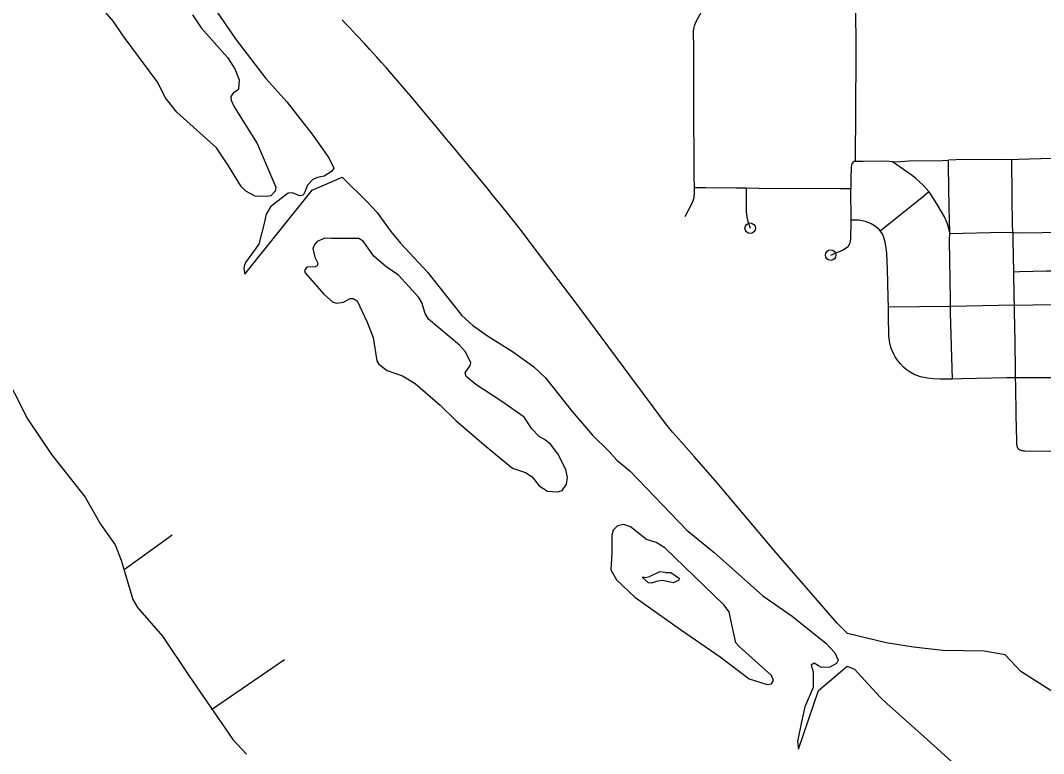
# Model space of a CAD drawing. Extents: x -19 to 366, y -4 to 359.
# Drawn here: x 153.543 to 154.466, y 192.207 to 192.869 of the extents above; entities that cross this region are included whole.
import ezdxf

# ---------------------------------------------------------------- set-up
doc = ezdxf.new("R2010")
doc.units = 0
for name, color, linetype in [('Level 33', 7, 'Continuous'), ('Level 60', 7, 'Continuous'), ('Level 9', 7, 'Continuous')]:
    doc.layers.add(name, color=color, linetype=linetype)

msp = doc.modelspace()

# ---------------------------------------------------------------- linework, layer by layer
at = {"layer": 'Level 33'}
for points in [[(154.15061, 192.71766), (154.15049, 192.72803), (154.15016, 192.79852), (154.14999, 192.84712), (154.14987, 192.85503), (154.14995, 192.85877), (154.15018, 192.86129), (154.1507, 192.86369), (154.15192, 192.86703), (154.17108, 192.90269), (154.17191, 192.9043), (154.17215, 192.90491)], [(154.29596, 192.74151), (154.29656, 192.83624), (154.2963, 192.88693), (154.29702, 192.89212)], [(154.28863, 192.31559), (154.27953, 192.32484), (154.22262, 192.39051), (154.17115, 192.45149), (154.15031, 192.47535), (154.13903, 192.48804), (154.13089, 192.49726), (154.12375, 192.50634), (154.11339, 192.52014), (154.09432, 192.54588), (154.07357, 192.57374), (154.05861, 192.59375), (154.0448, 192.61229), (154.02766, 192.63505), (154.00442, 192.66589), (154.00154, 192.66966), (153.99646, 192.67634), (153.99129, 192.68303), (153.98663, 192.68896), (153.98208, 192.69467), (153.97667, 192.70137), (153.97249, 192.7065), (153.96826, 192.71163), (153.96418, 192.71661), (153.94678, 192.73772), (153.94221, 192.74332), (153.93115, 192.75677), (153.92712, 192.76167), (153.91476, 192.77658), (153.91115, 192.78093), (153.89471, 192.80022), (153.89056, 192.80508), (153.87963, 192.81804), (153.87585, 192.82242), (153.87257, 192.82616), (153.86843, 192.8308), (153.86421, 192.83552), (153.85765, 192.8428), (153.85326, 192.84766), (153.84565, 192.85574), (153.84235, 192.85917), (153.83947, 192.86217), (153.83602, 192.86579), (153.83289, 192.8691)], [(154.49428, 192.74721), (154.48797, 192.7459), (154.48394, 192.74521), (154.47831, 192.74443), (154.47294, 192.74398), (154.44307, 192.74328), (154.437, 192.743)], [(154.29596, 192.74151), (154.29466, 192.74127), (154.29378, 192.74067), (154.29286, 192.73973), (154.29248, 192.73918), (154.29217, 192.73833), (154.29197, 192.73629), (154.29174, 192.72577), (154.29178, 192.71661)], [(154.3293, 192.74098), (154.32319, 192.74177), (154.30293, 192.74135), (154.29596, 192.74151)], [(154.3293, 192.74098), (154.33663, 192.74126), (154.34428, 192.74204), (154.37425, 192.74239), (154.37979, 192.74263)], [(154.36195, 192.71418), (154.35704, 192.71998), (154.35017, 192.72647), (154.34615, 192.7293), (154.3293, 192.74098)], [(154.437, 192.743), (154.43007, 192.74326), (154.38629, 192.74293), (154.37979, 192.74263)], [(154.38092, 192.67716), (154.38054, 192.69997), (154.37987, 192.73675), (154.37979, 192.74263)], [(154.43734, 192.71013), (154.437, 192.743)], [(154.14229, 192.69174), (154.14842, 192.70323), (154.14935, 192.70542), (154.15026, 192.70887), (154.15065, 192.71391), (154.15061, 192.71766)], [(154.19724, 192.71719), (154.18828, 192.71728), (154.16083, 192.71754), (154.15061, 192.71766)], [(154.19724, 192.71719), (154.19722, 192.69628), (154.19792, 192.69117), (154.19868, 192.68718), (154.20097, 192.6812)], [(154.29178, 192.71661), (154.28221, 192.7166), (154.20868, 192.71706), (154.19724, 192.71719)], [(154.29195, 192.6886), (154.29194, 192.69446), (154.2918, 192.71025), (154.29178, 192.71661)], [(154.31806, 192.67891), (154.35745, 192.71029), (154.36195, 192.71418)], [(154.38092, 192.67716), (154.37968, 192.68212), (154.37819, 192.68675), (154.37616, 192.69137), (154.36934, 192.70327), (154.36355, 192.71232), (154.36195, 192.71418)], [(154.43807, 192.67706), (154.43775, 192.67886), (154.43761, 192.68371), (154.43734, 192.71013)], [(154.27355, 192.65691), (154.2842, 192.66125), (154.28916, 192.66484), (154.29108, 192.66786), (154.29181, 192.67132), (154.29171, 192.67449), (154.29196, 192.68337), (154.29195, 192.6886)], [(154.31806, 192.67891), (154.31751, 192.67965), (154.31403, 192.68273), (154.31007, 192.68527), (154.30494, 192.68735), (154.2989, 192.68831), (154.29475, 192.68846), (154.29437, 192.68847), (154.29228, 192.68859), (154.29195, 192.6886)], [(154.32559, 192.60984), (154.32545, 192.61869), (154.32479, 192.64468), (154.3243, 192.6585), (154.32364, 192.66335), (154.3226, 192.66868), (154.32143, 192.67293), (154.32053, 192.67535), (154.3202, 192.676), (154.31806, 192.67891)], [(154.43807, 192.67706), (154.42975, 192.67727), (154.38074, 192.67621)], [(154.38175, 192.61069), (154.38172, 192.61692), (154.38084, 192.67021), (154.38092, 192.67716)], [(154.49354, 192.67707), (154.48263, 192.67738), (154.44563, 192.67687), (154.43807, 192.67706)], [(154.43872, 192.64196), (154.43823, 192.6701), (154.43807, 192.67706)], [(154.43872, 192.64196), (154.44373, 192.64219), (154.45625, 192.64256), (154.46806, 192.64288), (154.47529, 192.64263), (154.48428, 192.64194), (154.49401, 192.64128), (154.4999, 192.64093), (154.50071, 192.64083), (154.50214, 192.64058), (154.50264, 192.64048), (154.50297, 192.64039), (154.50337, 192.64033), (154.50517, 192.64038)], [(154.43924, 192.61181), (154.43911, 192.61856), (154.43872, 192.64196)], [(154.38175, 192.61069), (154.32559, 192.60984)], [(154.38352, 192.54506), (154.37232, 192.54491), (154.36667, 192.54534), (154.36092, 192.54586), (154.35454, 192.54725), (154.34898, 192.54917), (154.34431, 192.55182), (154.34174, 192.55373), (154.33926, 192.5559), (154.33643, 192.5588), (154.3336, 192.56234), (154.33169, 192.56523), (154.33008, 192.56825), (154.3284, 192.5722), (154.32725, 192.57598), (154.3265, 192.57966), (154.32606, 192.58386), (154.32568, 192.6028), (154.32559, 192.60984)], [(154.38352, 192.54506), (154.38173, 192.60495), (154.38175, 192.61069)], [(154.43924, 192.61181), (154.38175, 192.61069)], [(154.43924, 192.61181), (154.50519, 192.61297)], [(154.43982, 192.57878), (154.43934, 192.60596), (154.43924, 192.61181)], [(154.44035, 192.54627), (154.4403, 192.55325), (154.43982, 192.57878)], [(154.44035, 192.54627), (154.43239, 192.54633), (154.39159, 192.54518), (154.38352, 192.54506)], [(154.50635, 192.54647), (154.50185, 192.54629), (154.44845, 192.5462), (154.44035, 192.54627)], [(154.44093, 192.51258), (154.4404, 192.53899), (154.44035, 192.54627)], [(154.50238, 192.47943), (154.44855, 192.48014), (154.44784, 192.48018), (154.44765, 192.48019), (154.44708, 192.48025), (154.44672, 192.48032), (154.44653, 192.48036), (154.44599, 192.48049), (154.44579, 192.48054), (154.44469, 192.48088), (154.4445, 192.48094), (154.44417, 192.48108), (154.44383, 192.48124), (154.44352, 192.48145), (154.44325, 192.48171), (154.4431, 192.48185), (154.44298, 192.482), (154.44276, 192.4823), (154.44263, 192.48246), (154.44234, 192.48293), (154.44224, 192.4831), (154.44216, 192.48328), (154.44208, 192.48346), (154.44203, 192.48364), (154.44195, 192.48401), (154.44187, 192.48438), (154.44176, 192.48494), (154.44173, 192.48512), (154.44158, 192.48606), (154.44157, 192.48625), (154.44148, 192.487), (154.44147, 192.48738), (154.44139, 192.48928), (154.44138, 192.48947), (154.44093, 192.51258)], [(154.55261, 192.24108), (154.51516, 192.24228), (154.48819, 192.25377), (154.44515, 192.28132), (154.43081, 192.29625), (154.41187, 192.2997), (154.37457, 192.30027), (154.34817, 192.30314), (154.3235, 192.30716), (154.28863, 192.31559)]]:
    msp.add_lwpolyline(points, dxfattribs=at)
for centre in [(154.20097, 192.6812), (154.27355, 192.65691)]:
    msp.add_circle(centre, 0.00473, dxfattribs=at)
at = {"layer": 'Level 60'}
for points in [[(156.50946, 189.3937), (156.44759, 191.65634), (156.2114, 200.27623), (155.97446, 208.89626), (155.73678, 217.51643), (155.49836, 226.13674), (155.2592, 234.75719), (155.01929, 243.37778), (154.77865, 251.9985), (154.53727, 260.61937), (154.29515, 269.24038), (154.0523, 277.86152), (153.80871, 286.48281), (153.56438, 295.10424), (153.31933, 303.72581), (153.07354, 312.34752), (152.82702, 320.96938), (152.57978, 329.59137), (152.3318, 338.21351), (152.0831, 346.83579)], [(154.11585, 1.87092), (153.9063, 10.48743), (153.69602, 19.10409), (153.48501, 27.72087), (153.27327, 36.3378), (153.0608, 44.95486), (152.84759, 53.57206), (152.63366, 62.1894), (152.419, 70.80688), (152.20362, 79.42449), (151.98751, 88.04225), (151.77068, 96.66014), (151.55312, 105.27817), (151.33484, 113.89634), (151.11584, 122.51465), (150.89612, 131.13311), (150.67568, 139.7517), (150.45452, 148.37043), (150.23264, 156.98931), (150.01005, 165.60832), (149.78674, 174.22748), (149.56272, 182.84677), (149.33799, 191.46621), (149.11254, 200.0858), (148.88638, 208.70552), (148.65952, 217.32539), (148.43194, 225.9454), (148.20366, 234.56555), (147.97466, 243.18584), (147.74497, 251.80628), (147.51457, 260.42687), (147.28346, 269.04759), (147.05165, 277.66846), (146.81914, 286.28948), (146.58593, 294.91064), (146.35202, 303.53194), (146.11742, 312.15339), (145.88211, 320.77499), (145.64611, 329.39673), (145.40941, 338.01861), (145.17202, 346.64065)], [(0, 189.51617), (7.11214, 189.52059), (14.22427, 189.53386), (21.33637, 189.55597), (28.44845, 189.58693), (35.56048, 189.62672), (42.67245, 189.67537), (49.78436, 189.73285), (56.89619, 189.79918), (64.00793, 189.87436), (71.11958, 189.95838), (78.23111, 190.05124), (85.34253, 190.15294), (92.45381, 190.26349), (99.56495, 190.38288), (106.67593, 190.51112), (113.78675, 190.6482), (120.89739, 190.79412), (128.00785, 190.94888), (135.11811, 191.11248), (142.22816, 191.28493), (149.33799, 191.46621), (156.44759, 191.65634), (163.55694, 191.85531), (170.66605, 192.06312), (177.77489, 192.27977), (184.88345, 192.50526), (191.99173, 192.73959), (199.09971, 192.98276), (206.20739, 193.23477), (213.31474, 193.49561), (220.42177, 193.7653), (227.52845, 194.04382), (234.63479, 194.33118), (241.74076, 194.62738), (248.84635, 194.93241), (255.95157, 195.24628), (263.05638, 195.56898), (270.16079, 195.90052), (277.26478, 196.24089), (284.36834, 196.5901), (291.47147, 196.94814), (298.57414, 197.31501), (305.67635, 197.69072), (312.77809, 198.07525), (319.87934, 198.46862), (326.9801, 198.87082), (334.08035, 199.28185), (341.18009, 199.7017)]]:
    msp.add_spline(points, degree=3, dxfattribs=at)
at = {"layer": 'Level 9'}
for points in [[(153.34394, 192.94549), (153.35509, 192.92583), (153.38547, 192.84747), (153.39726, 192.81965), (153.41071, 192.7964), (153.45344, 192.71357), (153.48261, 192.66709), (153.50432, 192.63024), (153.50666, 192.62171), (153.50801, 192.59628), (153.51094, 192.58472), (153.51384, 192.5781), (153.54907, 192.50927), (153.57074, 192.47716), (153.60098, 192.43866), (153.61482, 192.41408), (153.62823, 192.39558), (153.63346, 192.38176), (153.64398, 192.34634), (153.64821, 192.33897), (153.67096, 192.31313), (153.69474, 192.27763), (153.73423, 192.22002), (153.74665, 192.20683)], [(153.63524, 192.85489), (153.62661, 192.86774), (153.6159, 192.88019)], [(153.71627, 192.88172), (153.73736, 192.85112), (153.76397, 192.8164), (153.78309, 192.79528), (153.80644, 192.76527), (153.82082, 192.74469), (153.82525, 192.73542), (153.82319, 192.73237), (153.81679, 192.72814), (153.81074, 192.72695), (153.80659, 192.72502), (153.80151, 192.72005), (153.7991, 192.71395), (153.7978, 192.7111), (153.79439, 192.7105), (153.78812, 192.71311), (153.78415, 192.7127), (153.77398, 192.70503), (153.76815, 192.70062), (153.76423, 192.69394), (153.76259, 192.68539), (153.75782, 192.66693), (153.74583, 192.65032), (153.74454, 192.6469)], [(153.69797, 192.8736), (153.70583, 192.86208), (153.72935, 192.83511), (153.73606, 192.8251), (153.74012, 192.81507), (153.73943, 192.80633), (153.73454, 192.80307), (153.73248, 192.80001), (153.73288, 192.79679), (153.7354, 192.79073), (153.75613, 192.75748), (153.77293, 192.71831), (153.77258, 192.71451), (153.76845, 192.7103), (153.76447, 192.70989), (153.75443, 192.71019), (153.74587, 192.71468), (153.74167, 192.71883), (153.73034, 192.73754), (153.71941, 192.75378), (153.70739, 192.76451), (153.68373, 192.78578), (153.67339, 192.79918), (153.66665, 192.8128)], [(153.66665, 192.8128), (153.63524, 192.85489)], [(153.74454, 192.6469), (153.74417, 192.6448), (153.74497, 192.63987), (153.80572, 192.71552), (153.83289, 192.72731), (153.85581, 192.70471), (153.86403, 192.69566), (153.87667, 192.6781), (153.88547, 192.66773), (153.90974, 192.64152), (153.92448, 192.62284), (153.94094, 192.60246), (153.95048, 192.5938), (153.96305, 192.58479), (153.98743, 192.56941), (154.00591, 192.55626), (154.01622, 192.54609), (154.04033, 192.51589), (154.05869, 192.49439), (154.07359, 192.47989), (154.08066, 192.47197), (154.09248, 192.46219), (154.14368, 192.40866), (154.16847, 192.38873), (154.21236, 192.34958), (154.23884, 192.33118), (154.26915, 192.30673), (154.27718, 192.29825), (154.28026, 192.29163), (154.27878, 192.28839), (154.27274, 192.28511), (154.26517, 192.28486), (154.26269, 192.28636), (154.25851, 192.2888), (154.25587, 192.28707), (154.25781, 192.28082), (154.25774, 192.26696), (154.25031, 192.24925), (154.2472, 192.23593)], [(153.96084, 192.48586), (153.97648, 192.47269), (153.98659, 192.4646), (153.99817, 192.46089), (154.00426, 192.45676), (154.01058, 192.44865), (154.01801, 192.44396), (154.0271, 192.44327), (154.03126, 192.44463), (154.03519, 192.45036), (154.03628, 192.45644), (154.0347, 192.46364), (154.02758, 192.47764), (154.02088, 192.48651), (154.01554, 192.49064), (154.01079, 192.49288), (154.0041, 192.50005), (153.997, 192.51081), (153.97795, 192.52434), (153.95357, 192.5401), (153.94461, 192.54743), (153.94383, 192.55084), (153.94832, 192.55733), (153.94906, 192.55981), (153.94405, 192.56964), (153.9387, 192.57568), (153.91085, 192.59919), (153.90778, 192.60411), (153.90485, 192.61415), (153.90198, 192.61868), (153.89318, 192.62867), (153.88382, 192.63885), (153.87239, 192.64655), (153.86133, 192.65596), (153.85193, 192.66937), (153.84794, 192.6718), (153.82293, 192.6718), (153.81725, 192.67214), (153.81046, 192.66924), (153.80839, 192.66694), (153.80653, 192.66275), (153.80811, 192.65517), (153.81081, 192.64968), (153.81026, 192.64721), (153.80856, 192.64625), (153.80156, 192.64601), (153.80061, 192.64562)], [(153.80061, 192.64562), (153.79893, 192.64314), (153.79951, 192.64105), (153.81634, 192.62163), (153.82416, 192.61466), (153.82777, 192.61355), (153.8342, 192.61436), (153.84005, 192.61782), (153.8427, 192.61784), (153.84631, 192.61578), (153.85538, 192.59649)], [(153.85538, 192.59649), (153.86098, 192.58267), (153.86419, 192.56162), (153.86592, 192.55841), (153.87335, 192.55296), (153.88741, 192.54794), (153.89864, 192.541), (153.92134, 192.52162), (153.93547, 192.50768), (153.96084, 192.48586)], [(154.13798, 192.31901), (154.17398, 192.29441), (154.2001, 192.27468), (154.21624, 192.26968), (154.22002, 192.27009), (154.22208, 192.27314), (154.22015, 192.27768), (154.19114, 192.30385), (154.18808, 192.30724), (154.18435, 192.32373), (154.18198, 192.33511), (154.1772, 192.34133), (154.12393, 192.39275), (154.11612, 192.39763), (154.10739, 192.40022), (154.09309, 192.41188), (154.08701, 192.41392), (154.08134, 192.41255), (154.0772, 192.40891), (154.0761, 192.40416), (154.07623, 192.38859)], [(153.63637, 192.37343), (153.67967, 192.40452)], [(154.07623, 192.38859), (154.07522, 192.37301), (154.08041, 192.36394), (154.09683, 192.34831), (154.13798, 192.31901)], [(154.12449, 192.37073), (154.12923, 192.37058), (154.13704, 192.36514), (154.13629, 192.36342), (154.13158, 192.36111), (154.12209, 192.36331), (154.11755, 192.3629), (154.11169, 192.36095), (154.10923, 192.36112), (154.10407, 192.36564), (154.10407, 192.36659), (154.10634, 192.36604), (154.11032, 192.36683)], [(154.12449, 192.37073), (154.11918, 192.37107), (154.11032, 192.36683)], [(153.71507, 192.24703), (153.7808, 192.29196)], [(154.2472, 192.23593), (154.24356, 192.21825), (154.24456, 192.21123), (154.26269, 192.26415), (154.28826, 192.28618), (154.29511, 192.28339), (154.31785, 192.2585), (154.32433, 192.25227)], [(154.32433, 192.25227), (154.35757, 192.22253), (154.38259, 192.20019), (154.41492, 192.17342), (154.46342, 192.13799), (154.49903, 192.11565), (154.52751, 192.08985), (154.56234, 192.06039), (154.56993, 192.05446)]]:
    msp.add_lwpolyline(points, dxfattribs=at)

doc.saveas('drawing.dxf')
